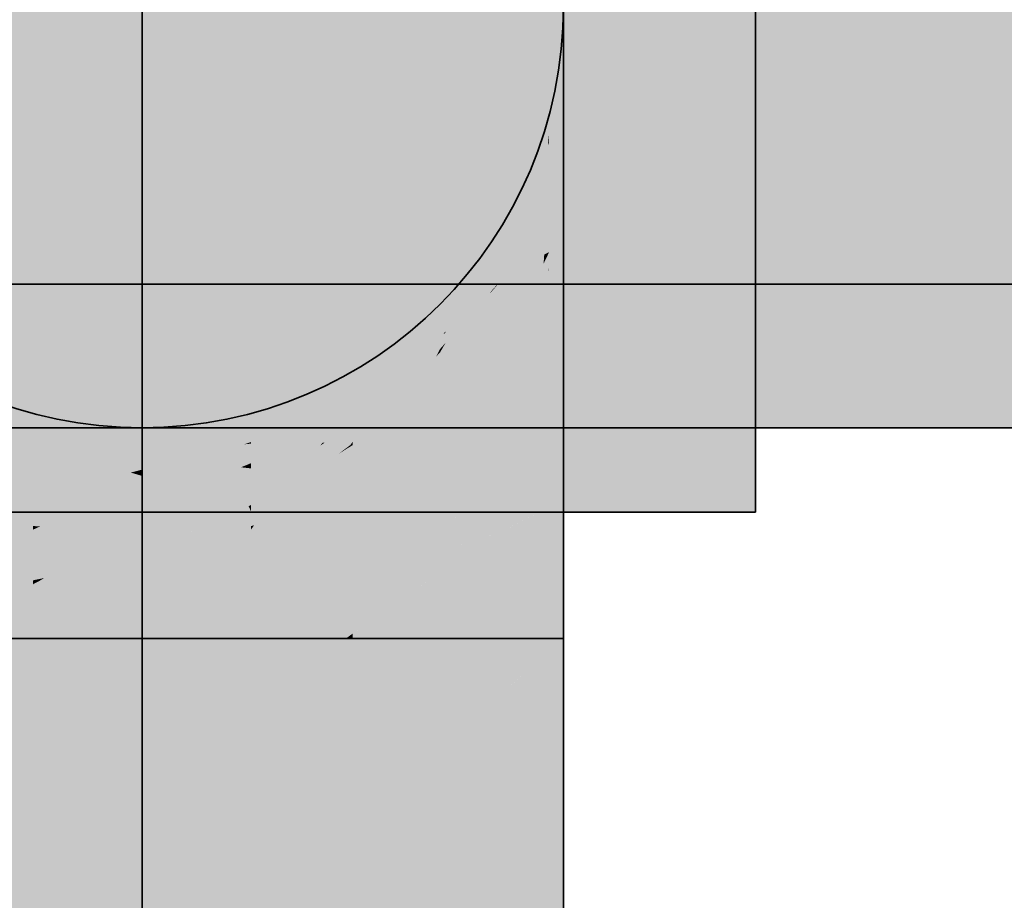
# Model space of a CAD drawing. Extents: x -459 to 541, y -543 to 550.
# Tile 100 of 577: x -390.63 to -388.57, y 252.13 to 253.97. Entities that reach past the tile are written whole.
import ezdxf

# ---------------------------------------------------------------- set-up
doc = ezdxf.new("R2010")
doc.units = 0
doc.layers.get('0').update_dxf_attribs({"lineweight": 35})
doc.layers.add('0-Shading', color=7, linetype='Continuous', lineweight=35)
doc.layers.add('H_Ruecklauf', color=5, linetype='Continuous', lineweight=35, true_color=0x0000ff)
doc.layers.add('H_Vorlauf', color=1, linetype='Continuous', lineweight=35, true_color=0xff0000)

# ---------------------------------------------------------------- blocks, each defined once
blk = doc.blocks.new('3D-Ansicht-A07ALAKR1N', base_point=(-428.9969, 201.23))
at = {"layer": '0-Shading', "color": 1, "true_color": 0xff0000}
for points in [[(-389.2639, 255.0499), (-390.0363, 255.0499), (-389.4329, 253.7661), (-389.8553, 253.9949)], [(-389.542, 252.9379), (-389.0906, 252.9379), (-389.2639, 255.0499), (-389.0906, 255.0499)], [(-390.9683, 254.5979), (-391.1942, 253.2681), (-390.4913, 253.6497)], [(-389.8553, 253.9949), (-390.1197, 254.1382), (-390.6136, 253.8928), (-390.7842, 254.2321)], [(-389.8553, 253.9949), (-390.6136, 253.8928), (-390.3217, 253.7417)], [(-389.7663, 253.4542), (-389.8553, 253.9949), (-390.3217, 253.7417)], [(-389.7386, 253.3146), (-389.4329, 253.7661), (-389.8553, 253.9949)], [(-389.7621, 253.4521), (-389.8553, 253.9949), (-389.7663, 253.4542)], [(-390.6136, 253.8928), (-390.4913, 253.6497), (-390.3217, 253.7417)], [(-389.776, 252.9379), (-389.542, 252.9379), (-389.4329, 253.7661)], [(-389.6607, 253.3716), (-389.5208, 253.5539), (-389.7386, 253.3146), (-389.4329, 253.7661)], [(-389.7423, 253.309), (-389.7663, 253.4542), (-390.4913, 253.6497), (-390.3217, 253.7417)], [(-390.2719, 253.2136), (-390.4913, 253.6497), (-391.0399, 253.0753), (-391.1942, 253.2681)], [(-389.7423, 253.309), (-390.4913, 253.6497), (-390.2719, 253.2136)], [(-389.9935, 252.9379), (-389.776, 252.9379), (-389.5208, 253.5539)], [(-389.7386, 253.3146), (-389.7621, 253.4521), (-389.7423, 253.309), (-389.7663, 253.4542)], [(-389.7423, 253.309), (-389.9935, 252.9379), (-389.6607, 253.3716)], [(-389.6607, 253.3716), (-389.7386, 253.3146), (-389.7382, 253.3122)], [(-390.2055, 253.0816), (-389.843, 253.2318), (-390.2719, 253.2136), (-389.7423, 253.309)], [(-389.9935, 252.9379), (-389.7423, 253.309), (-390.226, 252.9379)], [(-389.7386, 253.3146), (-389.7423, 253.309), (-389.7382, 253.3122)], [(-390.226, 252.9379), (-389.843, 253.2318), (-390.5525, 252.9379)], [(-390.2719, 253.2136), (-391.0399, 253.0753), (-390.2256, 253.1215), (-390.9957, 253.0201)], [(-391.6198, 252.9379), (-390.5525, 252.9379), (-390.2256, 253.1215), (-390.2055, 253.0816)]]:
    blk.add_solid(points, dxfattribs=at)
at = {"layer": '0-Shading', "color": 1, "true_color": 0xfa0000}
blk.add_solid([(-397.8866, 253.7039), (-371.2416, 253.7039), (-397.8692, 253.9939), (-371.2416, 253.9939)], dxfattribs=at)
at = {"layer": '0-Shading', "color": 5, "true_color": 0x0000fa}
blk.add_solid([(-397.0827, 253.7039), (-376.2416, 253.7039), (-397.0653, 253.9939), (-376.2416, 253.9939)], dxfattribs=at)
at = {"layer": '0-Shading', "color": 5, "true_color": 0x0000fd}
blk.add_solid([(-395.56, 253.7661), (-386.6916, 253.7661), (-395.538, 253.9939), (-386.6916, 253.9939)], dxfattribs=at)
at = {"layer": '0-Shading', "color": 1, "true_color": 0xf40000}
for points in [[(-390.6066, 253.7661), (-390.5916, 253.9939), (-391.13, 253.7661), (-391.1222, 253.9939)], [(-390.5847, 252.9079), (-390.5994, 252.9089), (-390.5892, 252.9059)], [(-390.5892, 252.9059), (-390.5994, 252.9089), (-390.5994, 252.9012)], [(-390.1439, 252.9017), (-390.1439, 252.9089), (-390.1796, 252.9005), (-390.1725, 252.907)], [(-390.5994, 252.7955), (-390.5097, 252.8822), (-390.5994, 252.9012), (-390.5892, 252.9059)], [(-390.4895, 252.9017), (-390.5847, 252.9079), (-390.5097, 252.8822), (-390.5892, 252.9059)], [(-390.5097, 252.8822), (-390.4637, 252.8685), (-390.4895, 252.9017), (-390.417, 252.8969)], [(-390.4637, 252.8685), (-390.3716, 252.8411), (-390.417, 252.8969), (-390.3716, 252.8939)], [(-390.3716, 252.7878), (-390.219, 252.8641), (-390.2578, 252.8978), (-390.1796, 252.9005)], [(-390.299, 252.8987), (-390.3716, 252.8939), (-390.302, 252.8963)], [(-390.2578, 252.8978), (-390.2603, 252.8977), (-390.3716, 252.7878), (-390.3266, 252.858)], [(-390.302, 252.8963), (-390.3716, 252.8939), (-390.3716, 252.8411)], [(-390.3716, 252.8411), (-390.3716, 252.8309), (-390.302, 252.8963), (-390.3266, 252.858)], [(-390.2603, 252.8977), (-390.302, 252.8963), (-390.3266, 252.858)], [(-390.2537, 252.9017), (-390.299, 252.8987), (-390.2578, 252.8978), (-390.302, 252.8963)], [(-390.2641, 252.8224), (-390.1439, 252.9017), (-390.219, 252.8641)], [(-390.1796, 252.9005), (-390.1725, 252.907), (-390.2578, 252.8978), (-390.2537, 252.9017)], [(-390.1439, 252.9017), (-390.2537, 252.8293), (-390.1439, 252.7955), (-390.1996, 252.7936)], [(-390.219, 252.8641), (-390.1439, 252.9017), (-390.1796, 252.9005)], [(-390.5097, 252.8822), (-390.5994, 252.7955), (-390.4637, 252.8685), (-390.5762, 252.8002)], [(-390.5762, 252.8002), (-390.3716, 252.8411), (-390.4637, 252.8685)], [(-390.3137, 252.7898), (-390.2641, 252.8224), (-390.3716, 252.7878), (-390.219, 252.8641)], [(-390.3716, 252.8309), (-390.3716, 252.7878), (-390.3266, 252.858)], [(-390.4333, 252.7899), (-390.3716, 252.8411), (-390.5847, 252.795), (-390.5762, 252.8002)], [(-390.4333, 252.7899), (-390.3716, 252.7878), (-390.3716, 252.8411)], [(-390.2537, 252.8293), (-390.3137, 252.7898), (-390.1996, 252.7936)], [(-390.8116, 252.8183), (-390.8116, 252.6739), (-390.659, 252.8019), (-390.5994, 252.6739)], [(-390.1439, 252.7955), (-389.9316, 252.6846), (-389.9316, 252.8183)], [(-390.5994, 252.6739), (-390.5994, 252.7955), (-390.659, 252.8019)], [(-390.5762, 252.8002), (-390.5994, 252.7955), (-390.5847, 252.795)], [(-390.1439, 252.7955), (-390.1439, 252.6739), (-389.9316, 252.6846), (-389.9462, 252.6739)], [(-389.9462, 252.6739), (-389.9316, 252.6739), (-389.9316, 252.6846)]]:
    blk.add_solid(points, dxfattribs=at)
at = {"layer": '0-Shading', "color": 12, "true_color": 0xe30000}
for points in [[(-390.1572, 253.7661), (-390.136, 253.9939), (-390.6066, 253.7661), (-390.5916, 253.9939)], [(-390.4895, 252.996), (-390.5994, 253.0062), (-390.5994, 252.9623)], [(-390.5994, 252.9089), (-390.417, 252.9893), (-390.4895, 252.996)], [(-390.5994, 252.9089), (-390.4895, 252.996), (-390.5994, 252.9623)], [(-390.1725, 253.0036), (-390.3716, 252.8939), (-390.299, 252.8987)], [(-390.3716, 252.8939), (-390.1725, 253.0036), (-390.2537, 252.996)], [(-390.2537, 252.996), (-390.3263, 252.9893), (-390.3716, 252.931), (-390.3716, 252.948)], [(-390.3716, 252.931), (-390.3716, 252.8939), (-390.2537, 252.996)], [(-390.2537, 252.9017), (-390.1649, 252.9863), (-390.299, 252.8987), (-390.1725, 253.0036)], [(-390.1439, 253.0062), (-390.1725, 253.0036), (-390.1649, 252.9863)], [(-390.1439, 252.9529), (-390.1439, 253.0062), (-390.149, 252.9504), (-390.1649, 252.9863)], [(-390.417, 252.9893), (-390.5994, 252.9089), (-390.5847, 252.9079)], [(-390.3945, 252.9688), (-390.417, 252.9893), (-390.4895, 252.9017), (-390.5847, 252.9079)], [(-390.3716, 252.985), (-390.417, 252.9893), (-390.3945, 252.9688)], [(-390.3716, 252.985), (-390.3945, 252.9688), (-390.3716, 252.948)], [(-390.3263, 252.9893), (-390.3716, 252.985), (-390.3716, 252.948)], [(-390.2537, 252.9017), (-390.149, 252.9504), (-390.1649, 252.9863)], [(-390.3716, 252.948), (-390.3945, 252.9688), (-390.4895, 252.9017)], [(-390.1439, 252.9387), (-390.149, 252.9504), (-390.1725, 252.907), (-390.2537, 252.9017)], [(-390.149, 252.9504), (-390.1439, 252.9387), (-390.1439, 252.9529)], [(-390.3716, 252.948), (-390.4895, 252.9017), (-390.3716, 252.931), (-390.417, 252.8969)], [(-390.417, 252.8969), (-390.3716, 252.8939), (-390.3716, 252.931)], [(-390.1725, 252.907), (-390.1439, 252.9089), (-390.1439, 252.9387)]]:
    blk.add_solid(points, dxfattribs=at)
at = {"layer": '0-Shading', "color": 12, "true_color": 0xcc0000}
for points in [[(-389.8123, 253.7661), (-389.7863, 253.9939), (-390.1572, 253.7661), (-390.136, 253.9939)], [(-390.5304, 253.0605), (-390.5994, 253.0809), (-390.5994, 253.0472)], [(-390.4895, 253.0684), (-390.5994, 253.0809), (-390.5304, 253.0605)], [(-390.1585, 253.0793), (-390.2537, 253.0684), (-390.2331, 253.0392), (-390.3, 253.0468)], [(-390.2331, 253.0392), (-390.2023, 253.0358), (-390.1585, 253.0793), (-390.1439, 253.0809)], [(-390.1439, 253.0809), (-390.2023, 253.0358), (-390.1439, 253.04), (-390.165, 253.0315)], [(-390.5304, 253.0605), (-390.5994, 253.0062), (-390.5127, 253.0553)], [(-390.5994, 253.0062), (-390.5304, 253.0605), (-390.5994, 253.0472)], [(-390.5994, 253.0062), (-390.4602, 253.0107), (-390.5127, 253.0553), (-390.4237, 253.0289)], [(-390.4895, 253.0684), (-390.5304, 253.0605), (-390.5127, 253.0553)], [(-390.4237, 253.0289), (-390.3716, 253.055), (-390.5127, 253.0553), (-390.4895, 253.0684)], [(-390.4237, 253.0289), (-390.3951, 253.0204), (-390.3716, 253.055), (-390.3716, 253.0265)], [(-390.3263, 253.0601), (-390.3716, 253.055), (-390.3383, 253.0512)], [(-390.3383, 253.0512), (-390.3716, 253.055), (-390.3716, 253.0265)], [(-390.3, 253.0468), (-390.2537, 253.0684), (-390.3383, 253.0512), (-390.3263, 253.0601)], [(-390.3716, 253.0135), (-390.3, 253.0468), (-390.3716, 253.0265), (-390.3383, 253.0512)], [(-390.3716, 252.985), (-390.3, 253.0468), (-390.3716, 253.0135)], [(-390.3716, 252.985), (-390.313, 252.9964), (-390.3, 253.0468), (-390.2331, 253.0392)], [(-390.2331, 253.0392), (-390.313, 252.9964), (-390.2023, 253.0358), (-390.2333, 253.0118)], [(-390.2023, 253.0358), (-390.2333, 253.0118), (-390.165, 253.0315), (-390.1964, 253.019)], [(-390.165, 253.0315), (-390.1439, 253.0291), (-390.1439, 253.04)], [(-390.4895, 252.996), (-390.417, 252.9893), (-390.4291, 253.0116), (-390.3716, 253.0135)], [(-390.4895, 252.996), (-390.4291, 253.0116), (-390.4602, 253.0107)], [(-390.4237, 253.0289), (-390.4602, 253.0107), (-390.3951, 253.0204), (-390.4291, 253.0116)], [(-390.4291, 253.0116), (-390.3716, 253.0135), (-390.3951, 253.0204)], [(-390.417, 252.9893), (-390.3716, 252.985), (-390.3716, 253.0135)], [(-390.3951, 253.0204), (-390.3716, 253.0135), (-390.3716, 253.0265)], [(-390.3263, 252.9893), (-390.2537, 252.996), (-390.313, 252.9964), (-390.2333, 253.0118)], [(-390.2537, 252.996), (-390.1725, 253.0036), (-390.1964, 253.019), (-390.1439, 253.0291)], [(-390.2333, 253.0118), (-390.2537, 252.996), (-390.1964, 253.019)], [(-390.1964, 253.019), (-390.1439, 253.0291), (-390.165, 253.0315)], [(-390.1725, 253.0036), (-390.1439, 253.0062), (-390.1439, 253.0291)], [(-390.4602, 253.0107), (-390.5994, 253.0062), (-390.4895, 252.996)], [(-390.313, 252.9964), (-390.3716, 252.985), (-390.3263, 252.9893)], [(-389.7494, 252.812), (-389.6095, 252.9017), (-389.6111, 252.9011)], [(-389.7494, 252.812), (-389.7494, 252.6739), (-389.6095, 252.9017), (-389.6095, 252.6739)], [(-389.7494, 252.8545), (-389.7494, 252.812), (-389.6111, 252.9011)]]:
    blk.add_solid(points, dxfattribs=at)
at = {"layer": '0-Shading', "color": 14, "true_color": 0xaf0000}
for points in [[(-389.5956, 253.7661), (-389.5666, 253.9939), (-389.8123, 253.7661), (-389.7863, 253.9939)], [(-389.692, 253.2959), (-389.7494, 253.1673), (-389.6095, 253.436), (-389.6569, 253.2598)], [(-389.692, 253.2959), (-389.6095, 253.436), (-389.6314, 253.4102)], [(-389.6569, 253.2598), (-389.6095, 253.3071), (-389.6095, 253.436)], [(-389.6314, 253.4102), (-389.6095, 253.436), (-389.63, 253.4129)], [(-389.6779, 253.3225), (-389.6314, 253.4102), (-389.6447, 253.3945)], [(-389.63, 253.4129), (-389.643, 253.3982), (-389.6314, 253.4102), (-389.6447, 253.3945)], [(-389.643, 253.3982), (-389.7376, 253.2914), (-389.6447, 253.3945), (-389.7494, 253.2711)], [(-389.7494, 253.2711), (-389.6779, 253.3225), (-389.6447, 253.3945)], [(-390.1674, 253.2318), (-390.0096, 253.3716), (-390.4471, 253.2318), (-390.3182, 253.3716)], [(-389.7494, 253.2711), (-389.7494, 253.1984), (-389.6779, 253.3225), (-389.692, 253.2959)], [(-389.63, 253.2773), (-389.6095, 253.3071), (-389.6595, 253.2501), (-389.6569, 253.2598)], [(-389.6095, 253.2962), (-389.6095, 253.3071), (-389.63, 253.2773)], [(-389.7494, 253.1673), (-389.692, 253.2959), (-389.7494, 253.1876)], [(-389.692, 253.2959), (-389.7494, 253.1984), (-389.7494, 253.1876)], [(-389.7494, 253.2782), (-389.7494, 253.2711), (-389.7376, 253.2914)], [(-389.6569, 253.2598), (-389.7494, 253.1673), (-389.6595, 253.2501)], [(-390.5707, 253.1242), (-390.5994, 253.1279), (-390.5994, 253.1135)], [(-390.3716, 253.0989), (-390.5707, 253.1242), (-390.5994, 253.0809), (-390.5994, 253.1135)], [(-390.3716, 253.0989), (-390.3716, 253.055), (-390.1439, 253.1279), (-390.2537, 253.0684)], [(-390.1439, 253.1279), (-390.2537, 253.0684), (-390.1439, 253.0841), (-390.1585, 253.0793)], [(-390.3716, 253.0989), (-390.5994, 253.0809), (-390.4895, 253.0684)], [(-390.4895, 253.0684), (-390.3716, 253.055), (-390.3716, 253.0989)], [(-390.1585, 253.0793), (-390.1439, 253.0809), (-390.1439, 253.0841)]]:
    blk.add_solid(points, dxfattribs=at)
at = {"layer": '0-Shading', "color": 14, "true_color": 0x900000}
for points in [[(-389.5666, 253.9939), (-389.5956, 253.7661), (-389.5248, 253.9939), (-389.5548, 253.7661)], [(-389.5548, 253.7661), (-389.5346, 253.7661), (-389.5248, 253.9939), (-389.5046, 253.9939)], [(-389.5346, 253.7661), (-389.5216, 253.7661), (-389.5046, 253.9939), (-389.4916, 253.9939)], [(-396.222, 253.1139), (-381.6916, 253.1139), (-396.279, 253.1439), (-381.6916, 253.1439)], [(-390.5994, 253.1279), (-390.3716, 253.0989), (-390.5994, 253.1439), (-390.3716, 253.1139)], [(-390.3716, 253.0989), (-390.1439, 253.1279), (-390.3716, 253.1139), (-390.1439, 253.1439)], [(-389.5216, 252.9566), (-389.5216, 252.9488), (-389.4916, 253.0155), (-389.4916, 252.9488)], [(-389.5009, 252.9488), (-389.5216, 252.9488), (-389.5058, 252.6739), (-389.5216, 252.6739)], [(-389.4916, 252.9488), (-389.5009, 252.9488), (-389.4916, 252.6739), (-389.5058, 252.6739)], [(-389.5216, 252.6739), (-389.5209, 252.6472), (-389.5058, 252.6739), (-389.5058, 252.6472)], [(-389.5216, 252.6739), (-389.5216, 252.6472), (-389.5209, 252.6472)], [(-389.5058, 252.6472), (-389.4916, 252.6472), (-389.5058, 252.6739), (-389.4916, 252.6739)], [(-389.5216, 252.6472), (-389.5216, 251.8743), (-389.5058, 252.6472), (-389.5058, 251.8743)], [(-389.5058, 251.8743), (-389.4916, 251.8743), (-389.5058, 252.6472), (-389.4916, 252.6472)]]:
    blk.add_solid(points, dxfattribs=at)
at = {"layer": '0-Shading', "color": 16, "true_color": 0x810000}
for points in [[(-389.5216, 253.7661), (-389.4916, 253.9512), (-389.4916, 253.9939)], [(-389.5216, 253.7661), (-389.5216, 253.7289), (-389.4916, 253.9512), (-389.5, 253.8877)], [(-389.5, 253.8877), (-389.4916, 253.9489), (-389.4916, 253.9512)], [(-390.1966, 253.1439), (-390.4166, 253.1139), (-390.177, 253.1439), (-390.4048, 253.1139)], [(-390.4048, 253.1139), (-390.3846, 253.1139), (-390.177, 253.1439), (-390.1568, 253.1439)], [(-390.3846, 253.1139), (-390.3716, 253.1139), (-390.1568, 253.1439), (-390.1439, 253.1439)]]:
    blk.add_solid(points, dxfattribs=at)
at = {"layer": '0-Shading', "color": 1, "true_color": 0xfd0000}
for points in [[(-396.3443, 253.9686), (-396.3638, 253.7661), (-381.6916, 253.9686), (-381.6916, 253.7661)], [(-390.3716, 252.3588), (-390.3716, 252.6739), (-390.5994, 252.181), (-390.5994, 252.6739)], [(-390.1439, 252.5305), (-390.1439, 252.6739), (-390.3716, 252.3588), (-390.3716, 252.6739)], [(-390.3716, 252.1851), (-390.3716, 251.6514), (-390.1439, 252.5305), (-390.1439, 251.9431)], [(-390.3716, 252.1851), (-390.1439, 252.5305), (-390.2469, 252.4529)], [(-390.3716, 252.3588), (-390.3716, 252.1851), (-390.2469, 252.4529)], [(-390.5994, 252.181), (-390.3716, 252.1851), (-390.3716, 252.3588)], [(-390.5994, 252.181), (-390.5994, 251.3494), (-390.3716, 252.1851), (-390.5609, 251.4005)], [(-390.5609, 251.4005), (-390.3716, 251.6514), (-390.3716, 252.1851)]]:
    blk.add_solid(points, dxfattribs=at)
at = {"layer": '0-Shading', "color": 16, "true_color": 0x850000}
for points in [[(-389.4916, 253.9489), (-389.5216, 253.7101), (-389.4916, 253.9286), (-389.5216, 253.6718)], [(-389.5216, 253.7101), (-389.4916, 253.9489), (-389.5, 253.8877)], [(-389.4916, 253.9286), (-389.5216, 253.6718), (-389.5082, 253.7082), (-389.5216, 253.6198)], [(-389.4916, 253.9286), (-389.5082, 253.7082), (-389.4916, 253.8479)], [(-389.5216, 253.7289), (-389.5216, 253.7101), (-389.5, 253.8877)], [(-389.5082, 253.7082), (-389.4916, 253.8171), (-389.4916, 253.8479)], [(-389.6095, 253.5239), (-389.5216, 253.7289), (-389.6095, 253.5539), (-389.5216, 253.7661)], [(-389.9916, 253.2318), (-390.1966, 253.1439), (-389.9648, 253.2318), (-390.177, 253.1439)], [(-390.177, 253.1439), (-390.1568, 253.1439), (-389.9648, 253.2318), (-389.9446, 253.2318)], [(-390.1568, 253.1439), (-390.1439, 253.1439), (-389.9446, 253.2318), (-389.9316, 253.2318)], [(-390.4166, 253.1139), (-390.1966, 253.1439), (-390.5485, 253.1139), (-390.3512, 253.1439)]]:
    blk.add_solid(points, dxfattribs=at)
at = {"layer": '0-Shading', "color": 16, "true_color": 0x890000}
for points in [[(-389.4916, 253.8171), (-389.5216, 253.4805), (-389.4916, 253.7556)], [(-389.4916, 253.8171), (-389.5082, 253.7082), (-389.5216, 253.4805), (-389.5216, 253.5711)], [(-389.4916, 253.7556), (-389.5216, 253.4805), (-389.4916, 253.7445), (-389.5216, 253.4475)], [(-389.5216, 253.4475), (-389.5216, 253.4462), (-389.4916, 253.7445), (-389.4916, 253.6073)], [(-389.5082, 253.7082), (-389.5216, 253.6198), (-389.5216, 253.5711)], [(-389.7494, 253.3479), (-389.6095, 253.5239), (-389.7494, 253.3716), (-389.6095, 253.5539)], [(-389.8156, 253.3716), (-389.9916, 253.2318), (-389.7825, 253.3716), (-389.9648, 253.2318)], [(-389.9648, 253.2318), (-389.9446, 253.2318), (-389.7825, 253.3716), (-389.7624, 253.3716)], [(-389.9446, 253.2318), (-389.9316, 253.2318), (-389.7624, 253.3716), (-389.7494, 253.3716)], [(-390.5485, 253.1139), (-390.3512, 253.1439), (-390.7582, 253.1139), (-390.5972, 253.1439)]]:
    blk.add_solid(points, dxfattribs=at)
at = {"layer": '0-Shading', "color": 1, "true_color": 0xf50000}
for points in [[(-396.3682, 253.5539), (-381.6916, 253.5539), (-396.3638, 253.7661), (-381.6916, 253.7661)], [(-390.5994, 252.181), (-390.5994, 252.6739), (-390.8116, 252.0092), (-390.8116, 252.6739)], [(-390.0939, 252.5667), (-389.9462, 252.6739), (-390.1439, 252.6739)], [(-390.1439, 252.5305), (-390.0939, 252.5667), (-390.1439, 252.6739)], [(-390.1439, 251.9431), (-389.9462, 252.6739), (-390.1439, 252.5305)], [(-390.1439, 251.9431), (-389.9316, 252.2046), (-389.9462, 252.6739), (-389.9316, 252.6739)], [(-390.1439, 250.5698), (-389.9316, 251.0543), (-390.1439, 251.9431), (-389.9316, 252.2046)], [(-390.8116, 251.0577), (-390.5994, 251.3494), (-390.8116, 252.0092), (-390.5994, 252.181)]]:
    blk.add_solid(points, dxfattribs=at)
at = {"layer": '0-Shading', "color": 5, "true_color": 0x0000f5}
blk.add_solid([(-395.5644, 253.5539), (-386.6916, 253.5539), (-395.56, 253.7661), (-386.6916, 253.7661)], dxfattribs=at)
at = {"layer": '0-Shading', "color": 1, "true_color": 0xec0000}
for points in [[(-390.6506, 253.5539), (-390.6066, 253.7661), (-391.1527, 253.5539), (-391.13, 253.7661)], [(-389.9316, 252.9529), (-390.0213, 252.9312), (-389.9316, 252.8183), (-390.1439, 252.7955)], [(-390.0213, 252.9312), (-389.9316, 252.9529), (-390.0179, 252.935)], [(-390.1378, 252.9102), (-390.1439, 252.9017), (-390.0179, 252.935), (-390.0213, 252.9312)], [(-390.0213, 252.9312), (-390.1439, 252.9017), (-390.1439, 252.7955)], [(-390.5994, 252.9012), (-390.5994, 252.9089), (-390.7381, 252.8984), (-390.6726, 252.9241)], [(-390.1439, 252.9089), (-390.1439, 252.9017), (-390.1378, 252.9102)], [(-390.5994, 252.9012), (-390.7381, 252.8984), (-390.6845, 252.8586)], [(-390.6845, 252.8586), (-390.5994, 252.7955), (-390.5994, 252.9012)], [(-390.5994, 252.7955), (-390.6845, 252.8586), (-390.659, 252.8019), (-390.7144, 252.8437)]]:
    blk.add_solid(points, dxfattribs=at)
at = {"layer": '0-Shading', "color": 12, "true_color": 0xdd0000}
for points in [[(-390.2194, 253.5539), (-390.1572, 253.7661), (-390.6506, 253.5539), (-390.6066, 253.7661)], [(-390.1439, 252.9089), (-389.9609, 253.0598), (-390.0179, 253.0431)], [(-389.9609, 253.0598), (-390.1439, 252.9089), (-390.1378, 252.9102)], [(-389.9609, 253.0598), (-390.1378, 252.9102), (-389.9316, 252.9874), (-390.0179, 252.935)], [(-389.9609, 253.0598), (-389.9316, 252.9874), (-389.9316, 253.0684)], [(-390.1439, 252.9089), (-390.0179, 253.0431), (-390.1439, 252.9387), (-390.0313, 253.0392)], [(-390.1439, 252.9387), (-390.0313, 253.0392), (-390.1439, 252.9529), (-390.0706, 253.0277)], [(-390.6726, 253.0277), (-390.7433, 253.012), (-390.5994, 253.0062), (-390.7581, 252.9992)], [(-390.0706, 253.0277), (-390.1439, 253.0062), (-390.1439, 252.9529)], [(-389.7494, 253.0228), (-389.8052, 253.0013), (-389.7494, 252.9525), (-389.8388, 252.9527)], [(-390.5994, 252.9623), (-390.5994, 253.0062), (-390.8116, 252.9529), (-390.7581, 252.9992)], [(-389.8052, 253.0013), (-389.9316, 252.9529), (-389.8388, 252.9527)], [(-390.0179, 252.935), (-389.9316, 252.9529), (-389.9316, 252.9874)], [(-390.5994, 252.9623), (-390.8116, 252.9529), (-390.6726, 252.9241)], [(-390.5994, 252.9089), (-390.5994, 252.9623), (-390.6726, 252.9241)], [(-389.8388, 252.9527), (-389.9316, 252.9529), (-389.9316, 252.8183)], [(-389.7494, 252.9525), (-389.8388, 252.9527), (-389.8735, 252.8298), (-389.9316, 252.8183)], [(-389.8735, 252.8298), (-389.7494, 252.8545), (-389.7494, 252.9525)]]:
    blk.add_solid(points, dxfattribs=at)
at = {"layer": '0-Shading', "color": 12, "true_color": 0xc70000}
for points in [[(-389.8885, 253.5539), (-389.8123, 253.7661), (-390.2194, 253.5539), (-390.1572, 253.7661)], [(-390.0817, 253.08), (-389.9943, 253.083), (-390.0313, 253.1213), (-389.9316, 253.1571)], [(-389.9316, 253.1571), (-389.9943, 253.083), (-389.9316, 253.1233), (-389.9901, 253.0831)], [(-390.727, 253.1133), (-390.6406, 253.0685), (-390.7119, 253.1213), (-390.5994, 253.0809)], [(-390.0313, 253.1213), (-390.1439, 253.0809), (-390.0817, 253.08)], [(-389.9901, 253.0831), (-389.9316, 253.0851), (-389.9316, 253.1233)], [(-389.6095, 253.1139), (-389.6586, 253.0572), (-389.6595, 252.8848), (-389.7494, 252.8545)], [(-389.6095, 252.9017), (-389.6095, 253.1139), (-389.6595, 252.8848)], [(-389.6586, 253.0572), (-389.6095, 253.1139), (-389.643, 253.0921)], [(-390.6406, 253.0685), (-390.5994, 253.0472), (-390.5994, 253.0809)], [(-390.0817, 253.08), (-390.1439, 253.0809), (-390.1439, 253.0291)], [(-390.0817, 253.08), (-390.1439, 253.0291), (-389.9999, 253.0763), (-390.0442, 253.0458)], [(-389.9943, 253.083), (-390.0817, 253.08), (-389.9978, 253.0789)], [(-390.0817, 253.08), (-389.9999, 253.0763), (-389.9978, 253.0789)], [(-390.0442, 253.0458), (-390.0226, 253.0495), (-389.9999, 253.0763)], [(-389.9999, 253.0763), (-390.0226, 253.0495), (-389.9364, 253.078), (-389.9609, 253.0598)], [(-389.9978, 253.0789), (-389.9999, 253.0763), (-389.9963, 253.0788)], [(-389.9999, 253.0763), (-389.9364, 253.078), (-389.9963, 253.0788)], [(-389.9978, 253.0789), (-389.9963, 253.0788), (-389.9943, 253.083), (-389.9901, 253.0831)], [(-389.9963, 253.0788), (-389.9364, 253.078), (-389.9901, 253.0831), (-389.9316, 253.0851)], [(-389.9364, 253.078), (-389.9609, 253.0598), (-389.94, 253.0727)], [(-389.9609, 253.0598), (-389.9316, 253.0684), (-389.9316, 253.0779)], [(-389.9316, 253.0779), (-389.9364, 253.078), (-389.94, 253.0727)], [(-389.9364, 253.078), (-389.9316, 253.0779), (-389.9316, 253.0851)], [(-389.6595, 253.0813), (-389.7086, 253.0493), (-389.6743, 253.0391), (-389.7494, 252.9525)], [(-389.643, 253.0921), (-389.6595, 253.0813), (-389.6586, 253.0572), (-389.6743, 253.0391)], [(-390.6726, 253.0277), (-390.5994, 253.0472), (-390.7253, 253.0431), (-390.6837, 253.0556)], [(-390.6837, 253.0556), (-390.5994, 253.0472), (-390.6406, 253.0685)], [(-390.0313, 253.0392), (-389.9609, 253.0598), (-390.0226, 253.0495)], [(-389.7019, 252.9606), (-389.6586, 253.0572), (-389.6743, 253.0391)], [(-390.6726, 253.0277), (-390.5994, 253.0062), (-390.5994, 253.0472)], [(-390.1439, 253.0291), (-390.1439, 253.0062), (-390.0442, 253.0458), (-390.0706, 253.0277)], [(-390.0706, 253.0277), (-390.0313, 253.0392), (-390.0442, 253.0458), (-390.0226, 253.0495)], [(-389.7494, 253.0228), (-389.7494, 252.9525), (-389.7086, 253.0493)], [(-389.7494, 252.8545), (-389.7019, 252.9606), (-389.7494, 252.9525), (-389.6743, 253.0391)]]:
    blk.add_solid(points, dxfattribs=at)
at = {"layer": '0-Shading', "color": 14, "true_color": 0xac0000}
for points in [[(-389.6805, 253.5539), (-389.5956, 253.7661), (-389.8885, 253.5539), (-389.8123, 253.7661)], [(-389.5355, 253.2032), (-389.5601, 252.9325), (-389.5216, 253.22), (-389.5355, 252.9479)], [(-389.5355, 252.9479), (-389.5216, 252.9566), (-389.5216, 253.22)], [(-390.5994, 253.1279), (-390.7974, 253.2071), (-390.8116, 253.1571), (-390.8116, 253.2023)], [(-389.9316, 253.2128), (-390.1439, 253.0809), (-390.0313, 253.1213)], [(-389.9316, 253.2128), (-389.9698, 253.1975), (-390.1439, 253.0809), (-390.1439, 253.0841)], [(-389.9698, 253.1975), (-390.1439, 253.1279), (-390.1439, 253.0841)], [(-390.0313, 253.1213), (-389.9316, 253.1571), (-389.9316, 253.2128)], [(-389.5355, 253.2032), (-389.5461, 253.1904), (-389.5601, 252.9325), (-389.6095, 252.9017)], [(-389.5461, 253.1904), (-389.6095, 253.1139), (-389.6095, 252.9017)], [(-390.5994, 253.1279), (-390.8116, 253.1571), (-390.7253, 253.1261)], [(-390.5994, 253.1279), (-390.7253, 253.1261), (-390.5994, 253.1135), (-390.7119, 253.1213)], [(-390.7119, 253.1213), (-390.5994, 253.0809), (-390.5994, 253.1135)]]:
    blk.add_solid(points, dxfattribs=at)
at = {"layer": '0-Shading', "color": 14, "true_color": 0x8e0000}
for points in [[(-389.5956, 253.7661), (-389.6805, 253.5539), (-389.5548, 253.7661), (-389.6427, 253.5539)], [(-389.6427, 253.5539), (-389.6225, 253.5539), (-389.5548, 253.7661), (-389.5346, 253.7661)], [(-389.6225, 253.5539), (-389.6095, 253.5539), (-389.5346, 253.7661), (-389.5216, 253.7661)], [(-390.1439, 253.1279), (-389.9316, 253.2128), (-390.1439, 253.1439), (-389.9316, 253.2318)], [(-390.7974, 253.2071), (-390.5994, 253.1279), (-390.6994, 253.1853), (-390.5994, 253.1439)]]:
    blk.add_solid(points, dxfattribs=at)
at = {"layer": '0-Shading', "color": 14, "true_color": 0x920000}
for points in [[(-389.5216, 253.7289), (-389.6095, 253.5239), (-389.5242, 253.7033), (-389.6095, 253.4776)], [(-389.5216, 253.7289), (-389.5242, 253.7033), (-389.5216, 253.7101)], [(-389.526, 253.6856), (-389.5242, 253.7033), (-389.6095, 253.4429), (-389.6095, 253.4776)], [(-389.5216, 253.6718), (-389.5216, 253.7101), (-389.5295, 253.6507), (-389.5242, 253.7033)], [(-389.5295, 253.6507), (-389.526, 253.6856), (-389.6095, 253.436), (-389.6095, 253.4429)], [(-389.6095, 253.436), (-389.5216, 253.6198), (-389.5216, 253.6718)], [(-390.1966, 253.1439), (-389.9916, 253.2318), (-390.3512, 253.1439), (-390.1674, 253.2318)]]:
    blk.add_solid(points, dxfattribs=at)
at = {"layer": '0-Shading', "color": 12, "true_color": 0xd90000}
blk.add_solid([(-397.8576, 253.4916), (-371.2416, 253.4916), (-397.8866, 253.7039), (-371.2416, 253.7039)], dxfattribs=at)
at = {"layer": '0-Shading', "color": 172, "true_color": 0x0000d9}
for points in [[(-397.0827, 253.7039), (-397.073, 253.6323), (-376.2416, 253.7039), (-376.2416, 253.6323)], [(-397.073, 253.6323), (-397.0538, 253.4916), (-376.2416, 253.6323), (-376.2416, 253.4916)]]:
    blk.add_solid(points, dxfattribs=at)
at = {"layer": '0-Shading', "color": 14, "true_color": 0x9d0000}
for points in [[(-389.526, 253.558), (-389.5216, 253.6198), (-389.5726, 253.4547), (-389.5461, 253.5685)], [(-389.5216, 253.5711), (-389.5216, 253.6198), (-389.526, 253.558)], [(-389.5461, 253.5685), (-389.6095, 253.436), (-389.5726, 253.4547)], [(-389.5216, 253.5711), (-389.526, 253.558), (-389.5216, 253.4805), (-389.5318, 253.4753)], [(-389.526, 253.558), (-389.5726, 253.4547), (-389.5579, 253.4621)], [(-389.526, 253.558), (-389.5579, 253.4621), (-389.5318, 253.4753)], [(-389.6095, 253.5239), (-389.7494, 253.3479), (-389.6331, 253.4556)], [(-389.6095, 253.5239), (-389.6331, 253.4556), (-389.6095, 253.4776)], [(-389.6095, 253.4776), (-389.7376, 253.2914), (-389.6095, 253.4429), (-389.63, 253.4129)], [(-389.6095, 253.4776), (-389.6331, 253.4556), (-389.6418, 253.4306)], [(-389.6095, 253.2962), (-389.5331, 253.4563), (-389.5579, 253.4621), (-389.5318, 253.4753)], [(-389.5216, 253.4805), (-389.5561, 253.3873), (-389.5216, 253.4475), (-389.5229, 253.444)], [(-389.5338, 253.4477), (-389.5216, 253.4805), (-389.5331, 253.4563)], [(-389.5331, 253.4563), (-389.5216, 253.4805), (-389.5318, 253.4753)], [(-389.6331, 253.4556), (-389.7494, 253.3479), (-389.7376, 253.2914), (-389.7494, 253.2782)], [(-389.6331, 253.4556), (-389.7376, 253.2914), (-389.6418, 253.4306)], [(-389.6095, 253.2962), (-389.5579, 253.4621), (-389.6095, 253.3071)], [(-389.5561, 253.3873), (-389.5338, 253.4477), (-389.6095, 253.2962), (-389.5331, 253.4563)], [(-389.6095, 253.3071), (-389.601, 253.3326), (-389.6095, 253.436), (-389.5726, 253.4547)], [(-389.601, 253.3326), (-389.5579, 253.4621), (-389.5726, 253.4547)], [(-389.5229, 253.444), (-389.5216, 253.4462), (-389.5216, 253.4475)], [(-389.63, 253.4129), (-389.6095, 253.436), (-389.6095, 253.4429)], [(-389.9916, 253.2318), (-389.8156, 253.3716), (-390.1674, 253.2318), (-390.0096, 253.3716)], [(-390.3512, 253.1439), (-390.1674, 253.2318), (-390.5972, 253.1439), (-390.4471, 253.2318)]]:
    blk.add_solid(points, dxfattribs=at)
at = {"layer": '0-Shading', "color": 14, "true_color": 0x8c0000}
for points in [[(-389.5216, 253.4462), (-389.4916, 253.4368), (-389.4916, 253.6073)], [(-389.6805, 253.5539), (-389.8156, 253.3716), (-389.6427, 253.5539), (-389.7825, 253.3716)], [(-389.7825, 253.3716), (-389.7624, 253.3716), (-389.6427, 253.5539), (-389.6225, 253.5539)], [(-389.7624, 253.3716), (-389.7494, 253.3716), (-389.6225, 253.5539), (-389.6095, 253.5539)], [(-389.5216, 253.4462), (-389.5216, 253.22), (-389.4916, 253.4368), (-389.5056, 253.2806)], [(-389.5056, 253.2806), (-389.4916, 253.3339), (-389.4916, 253.4368)], [(-389.9316, 253.2128), (-389.7494, 253.3479), (-389.9316, 253.2318), (-389.7494, 253.3716)], [(-390.7582, 253.1139), (-390.5972, 253.1439), (-391.0316, 253.1139), (-390.9177, 253.1439)]]:
    blk.add_solid(points, dxfattribs=at)
at = {"layer": '0-Shading', "color": 12, "true_color": 0xe40000}
for points in [[(-396.3547, 253.3716), (-381.6916, 253.3716), (-396.3682, 253.5539), (-381.6916, 253.5539)], [(-389.7494, 252.8545), (-389.8735, 252.8298), (-389.7494, 252.812), (-389.9262, 252.6884)], [(-389.8735, 252.8298), (-389.9316, 252.8183), (-389.9262, 252.6884), (-389.9316, 252.6846)], [(-389.9316, 252.6846), (-389.9316, 252.6739), (-389.7494, 252.812), (-389.7494, 252.6739)], [(-389.8098, 252.3473), (-389.7494, 252.4181), (-389.9316, 252.6739), (-389.7494, 252.6739)], [(-389.9316, 252.2046), (-389.8098, 252.3473), (-389.9316, 252.6739)], [(-389.9316, 251.0543), (-389.7494, 251.4498), (-389.9316, 252.2046), (-389.7494, 252.4181)]]:
    blk.add_solid(points, dxfattribs=at)
at = {"layer": '0-Shading', "color": 172, "true_color": 0x0000e4}
for points in [[(-395.5644, 253.5539), (-395.5546, 253.4219), (-386.6916, 253.5539), (-386.6916, 253.4219)], [(-395.5546, 253.4219), (-395.5509, 253.3716), (-386.6916, 253.4219), (-386.6916, 253.3716)]]:
    blk.add_solid(points, dxfattribs=at)
at = {"layer": '0-Shading', "color": 12, "true_color": 0xd00000}
for points in [[(-390.3182, 253.3716), (-390.2194, 253.5539), (-390.7205, 253.3716), (-390.6506, 253.5539)], [(-389.9316, 252.9529), (-389.8302, 252.9918), (-389.8581, 253.06), (-389.7494, 253.1673)], [(-389.8581, 253.06), (-389.7494, 253.1673), (-389.8052, 253.137)], [(-389.8302, 252.9918), (-389.8052, 253.0013), (-389.7494, 253.1673)], [(-389.7494, 253.1673), (-389.8052, 253.0013), (-389.7494, 253.0492)], [(-389.8249, 253.1263), (-389.9316, 252.9874), (-389.8052, 253.137), (-389.8581, 253.06)], [(-389.8302, 253.1234), (-389.9316, 253.0684), (-389.8546, 253.0876), (-389.9316, 252.9874)], [(-389.8249, 253.1263), (-389.8302, 253.1234), (-389.8546, 253.0876)], [(-389.8581, 253.06), (-389.9316, 252.9874), (-389.9316, 252.9529)], [(-389.8052, 253.0013), (-389.7494, 253.0228), (-389.7494, 253.0492)]]:
    blk.add_solid(points, dxfattribs=at)
at = {"layer": '0-Shading', "color": 12, "true_color": 0xbd0000}
for points in [[(-390.0096, 253.3716), (-389.8885, 253.5539), (-390.3182, 253.3716), (-390.2194, 253.5539)], [(-390.4471, 253.2318), (-390.3182, 253.3716), (-390.8116, 253.2318), (-390.7205, 253.3716)], [(-389.6095, 253.2962), (-389.63, 253.2773), (-389.6319, 253.1999), (-389.677, 253.1874)], [(-389.6095, 253.2062), (-389.6095, 253.2962), (-389.6319, 253.1999)], [(-389.7494, 253.2782), (-389.9316, 253.0779), (-389.7576, 253.2623)], [(-389.7494, 253.2782), (-389.8302, 253.2244), (-389.9316, 253.0779), (-389.9316, 253.0851)], [(-389.9316, 253.0684), (-389.8302, 253.1234), (-389.9005, 253.1109), (-389.7576, 253.2623)], [(-389.8302, 253.1234), (-389.8249, 253.1263), (-389.7576, 253.2623), (-389.7494, 253.2711)], [(-389.7494, 253.2711), (-389.8249, 253.1263), (-389.7494, 253.1984)], [(-389.7494, 253.2711), (-389.7494, 253.2782), (-389.7576, 253.2623)], [(-389.677, 253.1874), (-389.63, 253.2773), (-389.6823, 253.1859), (-389.6595, 253.2501)], [(-389.6595, 253.2501), (-389.7494, 253.1673), (-389.6823, 253.1859)], [(-389.9316, 253.0851), (-389.8302, 253.2244), (-389.9316, 253.1233), (-389.8661, 253.2006)], [(-389.8661, 253.2006), (-389.9316, 253.1571), (-389.9316, 253.1233)], [(-389.7494, 253.1984), (-389.8249, 253.1263), (-389.7494, 253.1876), (-389.8052, 253.137)], [(-389.7494, 253.0228), (-389.6396, 253.1666), (-389.677, 253.1874), (-389.6319, 253.1999)], [(-389.6095, 253.1375), (-389.6095, 253.2062), (-389.6595, 253.0813), (-389.6427, 253.1537)], [(-389.6427, 253.1537), (-389.6095, 253.2062), (-389.6396, 253.1666)], [(-389.6396, 253.1666), (-389.6095, 253.2062), (-389.6319, 253.1999)], [(-389.8052, 253.137), (-389.7494, 253.1673), (-389.7494, 253.1876)], [(-389.7494, 253.0228), (-389.677, 253.1874), (-389.7494, 253.0492)], [(-389.7494, 253.0492), (-389.692, 253.1588), (-389.7494, 253.1673), (-389.6823, 253.1859)], [(-389.692, 253.1588), (-389.677, 253.1874), (-389.6823, 253.1859)], [(-389.7086, 253.0493), (-389.6427, 253.1537), (-389.7494, 253.0228), (-389.6396, 253.1666)], [(-389.6427, 253.1537), (-389.7086, 253.0493), (-389.6595, 253.0813)], [(-389.6095, 253.1375), (-389.6595, 253.0813), (-389.643, 253.0921)], [(-389.643, 253.0921), (-389.6095, 253.1139), (-389.6095, 253.1375)], [(-389.9005, 253.1109), (-389.9316, 253.0779), (-389.9316, 253.0684)]]:
    blk.add_solid(points, dxfattribs=at)
at = {"layer": '0-Shading', "color": 14, "true_color": 0xa60000}
for points in [[(-389.8156, 253.3716), (-389.6805, 253.5539), (-390.0096, 253.3716), (-389.8885, 253.5539)], [(-389.5345, 253.2219), (-389.5216, 253.4462), (-389.5461, 253.1904), (-389.6095, 253.1139)], [(-389.5216, 253.4462), (-389.5245, 253.4383), (-389.6095, 253.1139), (-389.6095, 253.1375)], [(-389.5229, 253.444), (-389.5461, 253.4043), (-389.5245, 253.4383), (-389.5597, 253.3421)], [(-389.5216, 253.22), (-389.5216, 253.4462), (-389.5355, 253.2032)], [(-389.5245, 253.4383), (-389.5216, 253.4462), (-389.5229, 253.444)], [(-389.587, 253.2173), (-389.5245, 253.4383), (-389.5597, 253.3421)], [(-389.5461, 253.4043), (-389.5561, 253.3873), (-389.5597, 253.3421), (-389.6095, 253.2062)], [(-389.6095, 253.2962), (-389.6095, 253.2062), (-389.5561, 253.3873)], [(-389.9316, 253.2128), (-389.9316, 253.1571), (-389.7494, 253.3479), (-389.8302, 253.2244)], [(-389.8302, 253.2244), (-389.7494, 253.2782), (-389.7494, 253.3479)], [(-389.6095, 253.1375), (-389.587, 253.2173), (-389.6095, 253.2062), (-389.5597, 253.3421)], [(-390.5972, 253.1439), (-390.4471, 253.2318), (-390.9177, 253.1439), (-390.8116, 253.2318)], [(-389.5355, 253.2032), (-389.5345, 253.2219), (-389.5461, 253.1904)]]:
    blk.add_solid(points, dxfattribs=at)
at = {"layer": '0-Shading', "color": 14, "true_color": 0xa00000}
blk.add_solid([(-397.7901, 253.4139), (-371.2416, 253.4139), (-397.8576, 253.4916), (-371.2416, 253.4916)], dxfattribs=at)
at = {"layer": '0-Shading', "color": 174, "true_color": 0x0000a0}
blk.add_solid([(-396.9863, 253.4139), (-376.2416, 253.4139), (-397.0538, 253.4916), (-376.2416, 253.4916)], dxfattribs=at)
at = {"layer": '0-Shading', "color": 12, "true_color": 0xcd0000}
for points in [[(-396.3243, 253.2318), (-381.6916, 253.2318), (-396.3547, 253.3716), (-381.6916, 253.3716)], [(-389.6997, 252.4717), (-389.6095, 252.5691), (-389.7494, 252.6739), (-389.6095, 252.6739)], [(-389.7494, 252.4181), (-389.6997, 252.4717), (-389.7494, 252.6739)], [(-389.7494, 251.4498), (-389.6095, 251.7295), (-389.7494, 252.4181), (-389.6095, 252.5691)]]:
    blk.add_solid(points, dxfattribs=at)
at = {"layer": '0-Shading', "color": 172, "true_color": 0x0000cd}
blk.add_solid([(-395.5205, 253.2318), (-386.6916, 253.2318), (-395.5509, 253.3716), (-386.6916, 253.3716)], dxfattribs=at)
at = {"layer": '0-Shading', "color": 14, "true_color": 0x8f0000}
for points in [[(-389.5216, 252.9566), (-389.4916, 253.0155), (-389.5056, 253.2806), (-389.4916, 253.3339)], [(-389.5216, 253.22), (-389.5216, 252.9566), (-389.5056, 253.2806)]]:
    blk.add_solid(points, dxfattribs=at)
at = {"layer": '0-Shading', "color": 14, "true_color": 0xb00000}
for points in [[(-396.279, 253.1439), (-381.6916, 253.1439), (-396.3243, 253.2318), (-381.6916, 253.2318)], [(-389.5607, 252.9281), (-389.5216, 252.9488), (-389.5601, 252.9325), (-389.5216, 252.9566)], [(-389.6095, 252.9017), (-389.5216, 252.9488), (-389.6045, 252.9048)], [(-389.6095, 252.9017), (-389.6095, 252.6739), (-389.5216, 252.9488), (-389.5216, 252.6739)], [(-389.6045, 252.9048), (-389.5607, 252.9281), (-389.5601, 252.9325)], [(-389.5983, 252.5791), (-389.5216, 252.6472), (-389.6095, 252.6739), (-389.5216, 252.6739)], [(-389.6095, 252.5691), (-389.5983, 252.5791), (-389.6095, 252.6739)], [(-389.6095, 251.7295), (-389.5216, 251.8743), (-389.6095, 252.5691), (-389.5216, 252.6472)]]:
    blk.add_solid(points, dxfattribs=at)
at = {"layer": '0-Shading', "color": 174, "true_color": 0x0000b0}
blk.add_solid([(-395.4752, 253.1439), (-386.6916, 253.1439), (-395.5205, 253.2318), (-386.6916, 253.2318)], dxfattribs=at)
at = {"layer": '0-Shading', "color": 174, "true_color": 0x000090}
blk.add_solid([(-395.4181, 253.1139), (-386.6916, 253.1139), (-395.4752, 253.1439), (-386.6916, 253.1439)], dxfattribs=at)
at = {"layer": '0-Shading', "color": 1, "true_color": 0xfc0000}
for points in [[(-390.5847, 252.795), (-390.5994, 252.7955), (-390.5994, 252.7873)], [(-390.4333, 252.7899), (-390.5847, 252.795), (-390.5994, 252.6739), (-390.5994, 252.7873)], [(-390.4333, 252.7899), (-390.5994, 252.6739), (-390.5785, 252.6739)], [(-390.4333, 252.7899), (-390.5785, 252.6739), (-390.3716, 252.7312), (-390.4333, 252.6739)], [(-390.4333, 252.7899), (-390.3716, 252.7312), (-390.3716, 252.7878)], [(-390.3716, 252.6739), (-390.1439, 252.6739), (-390.3137, 252.7898), (-390.1439, 252.7955)], [(-390.3137, 252.7898), (-390.3716, 252.7878), (-390.3234, 252.7704), (-390.3716, 252.7312)], [(-390.3716, 252.7312), (-390.3716, 252.6739), (-390.3234, 252.7704)], [(-390.4333, 252.6739), (-390.3716, 252.6739), (-390.3716, 252.7312)]]:
    blk.add_solid(points, dxfattribs=at)
blk = doc.blocks.new('Rohr - 1703-A07ALC8O1N', base_point=(-390.3716, 205.3939))
at = {"color": 0, "linetype": 'ByBlock', "lineweight": -2, "ltscale": 0.35}
blk.add_line((-390.3716, 253.9939), (-390.3716, 205.3939), dxfattribs=at)
blk = doc.blocks.new('Geometrie-A07ALCC01N', base_point=(-415.775, 203.3939))
at = {"layer": 'H_Ruecklauf', "lineweight": -2}
for p, q in [((-408.9816, 253.4139), (-376.2416, 253.4139)), ((-404.5316, 253.1139), (-386.6916, 253.1139))]:
    blk.add_line(p, q, dxfattribs=at)
blk = doc.blocks.new('Geometrie-A07ALCC21N', base_point=(-415.775, 203.3739))
at = {"layer": 'H_Vorlauf', "lineweight": -2}
for p, q in [((-389.0906, 252.9379), (-389.0906, 255.0499)), ((-389.0906, 252.9379), (-389.0906, 255.0499)), ((-389.4916, 253.9489), (-389.4916, 253.9939)), ((-389.4916, 253.8171), (-389.4916, 253.9489)), ((-389.4916, 253.6073), (-389.4916, 253.8171)), ((-389.4916, 253.3339), (-389.4916, 253.6073)), ((-410.9816, 253.4139), (-371.2416, 253.4139)), ((-389.4916, 253.0155), (-389.4916, 253.3339)), ((-406.5316, 253.1139), (-381.6916, 253.1139)), ((-390.5485, 253.1139), (-390.7582, 253.1139)), ((-390.4166, 253.1139), (-390.5485, 253.1139)), ((-390.3716, 253.1139), (-390.4166, 253.1139)), ((-389.4916, 252.6739), (-389.4916, 253.0155)), ((-391.8026, 252.9379), (-389.0906, 252.9379)), ((-389.0906, 252.9379), (-391.8026, 252.9379)), ((-389.0906, 252.9379), (-389.0906, 252.9379)), ((-391.2516, 252.6739), (-389.4916, 252.6739)), ((-390.7361, 252.6739), (-390.0071, 252.6739)), ((-390.0071, 252.6739), (-389.4916, 252.6739)), ((-389.4916, 207.1899), (-389.4916, 252.6739))]:
    blk.add_line(p, q, dxfattribs=at)
blk.add_circle((-390.3716, 253.9939), 0.88, dxfattribs=at)
blk.add_circle((-390.3716, 253.9939), 0.88, dxfattribs=at)
blk.add_circle((-390.3716, 253.9939), 0.88, dxfattribs=at)
blk.add_circle((-390.3716, 253.9939), 0.88, dxfattribs=at)

msp = doc.modelspace()

# ---------------------------------------------------------------- block references
msp.add_blockref('3D-Ansicht-A07ALAKR1N', (-428.9969, 201.23))
at = {"linetype": 'Continuous', "ltscale": 0.35}
for name, p in [('Geometrie-A07ALCC21N', (-415.775, 203.3739)), ('Geometrie-A07ALCC01N', (-415.775, 203.3939))]:
    msp.add_blockref(name, p, dxfattribs=at)
at = {"layer": 'H_Vorlauf', "ltscale": 0.35}
msp.add_blockref('Rohr - 1703-A07ALC8O1N', (-390.3716, 205.3939), dxfattribs=at)

doc.saveas('drawing.dxf')
